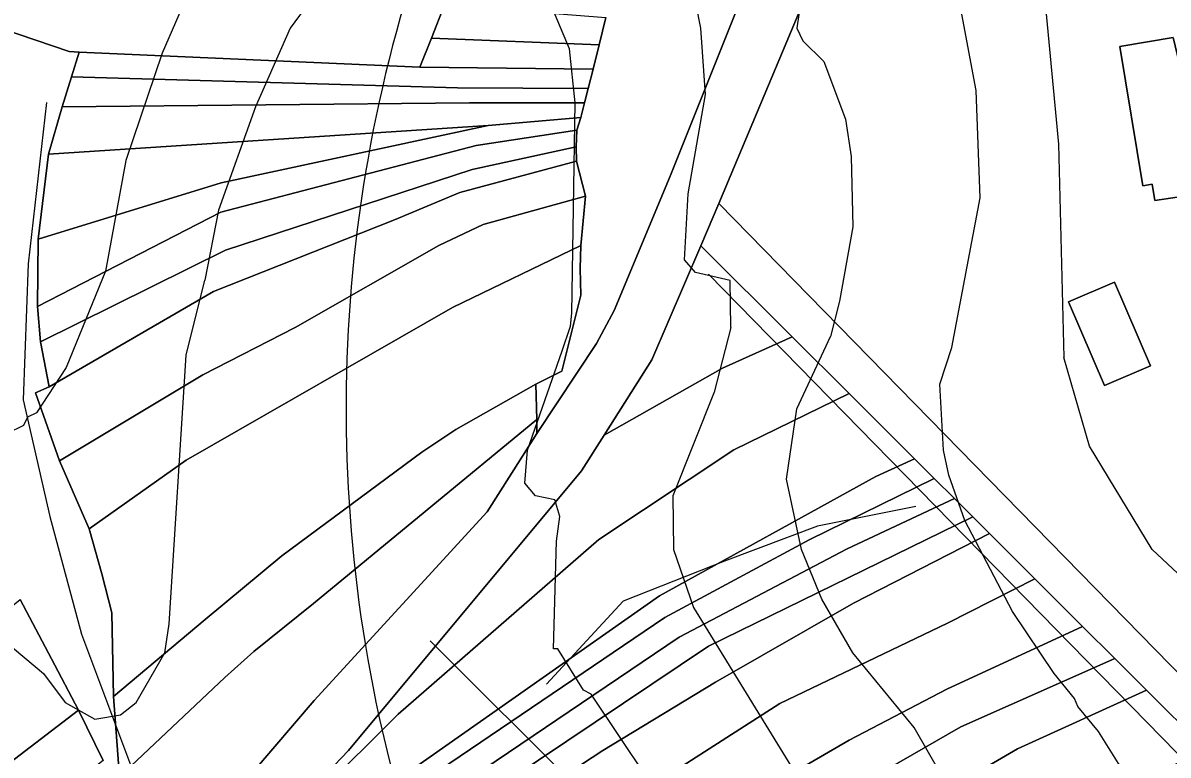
# Model space of a CAD drawing. Extents: x -510989 to -501240, y -1184665 to -1176089.
# Drawn here: x -505218.8 to -504942, y -1181469.7 to -1181292.7 of the extents above; entities that cross this region are included whole.
import ezdxf

# ---------------------------------------------------------------- set-up
doc = ezdxf.new("R2010")
doc.units = 0
for name, color, linetype in [('lesni_pozemek', 7, 'Continuous'), ('NAVRH_interakcni_prvky', 7, 'Continuous'), ('NAVRH_rozvodnice', 7, 'Continuous'), ('orna_puda', 7, 'Continuous'), ('ostatni_plocha_x_neplodna_puda', 7, 'Continuous'), ('ostatni_plocha_x_ostatni_komunikace', 7, 'Continuous'), ('ostatni_plocha_x_silnice', 7, 'Continuous'), ('ostatni_plocha_x_sportoviste_a_rekr_plocha', 7, 'Continuous'), ('STAV_vyrazne_udolnice', 7, 'Continuous'), ('vrstevnice_01', 7, 'Continuous'), ('vrstevnice_02', 7, 'Continuous'), ('zastavena_plocha_a_nadvori', 7, 'Continuous')]:
    doc.layers.add(name, color=color, linetype=linetype)

msp = doc.modelspace()

# ---------------------------------------------------------------- linework, layer by layer
at = {"layer": 'lesni_pozemek'}
msp.add_lwpolyline([(-505116.88, -1181288.35), (-505120.05, -1181296.38), (-505122.81, -1181303.4), (-505205.17, -1181299.77), (-505207.62, -1181299.6), (-505223.98, -1181294.03)], dxfattribs=at)
at = {"layer": 'NAVRH_interakcni_prvky'}
for points in [[(-505053.07, -1181353.46), (-504907.05, -1181502.75), (-504880.81, -1181514.23), (-504816.82, -1181525.72), (-504793.86, -1181535.56), (-504767.61, -1181566.73), (-504731.51, -1181642.2), (-504710.18, -1181709.46), (-504683.94, -1181724.23), (-504646.2, -1181740.63)], [(-504972.71, -1181847.77), (-504972.45, -1181787.24), (-504975.44, -1181729.07), (-504999.3, -1181669.42), (-505032.11, -1181599.32), (-505062.91, -1181504.39), (-505084.24, -1181478.14), (-505120.33, -1181442.05)]]:
    msp.add_lwpolyline(points, dxfattribs=at)
at = {"layer": 'NAVRH_rozvodnice'}
msp.add_arc((-504791.37, -1181386.15), 349.31, 160.2306, 196.8669, dxfattribs=at)
at = {"layer": 'orna_puda'}
msp.add_lwpolyline([(-505037.06, -1181266.42), (-505062.31, -1181329.73), (-505075.87, -1181362.19), (-505080.16, -1181370.22), (-505094.53, -1181391.94), (-505094.6, -1181388.56), (-505094.83, -1181380.01), (-505088.5, -1181376.93), (-505083.95, -1181358.48), (-505084.07, -1181352.08), (-505083.95, -1181346.55), (-505082.77, -1181334.56), (-505084.97, -1181326.12), (-505085.06, -1181322.68), (-505084.89, -1181318.66), (-505083.91, -1181315.54), (-505083.02, -1181312), (-505082.15, -1181308.54), (-505080.98, -1181303.85), (-505079.5, -1181297.96), (-505077.85, -1181291.39)], dxfattribs=at)
for points in [[(-505077.85, -1181291.39), (-505079.5, -1181297.96), (-505120.05, -1181296.38), (-505116.88, -1181288.35)], [(-505079.5, -1181297.96), (-505080.98, -1181303.85), (-505122.81, -1181303.4), (-505120.05, -1181296.38)], [(-505122.81, -1181303.4), (-505080.98, -1181303.85), (-505082.15, -1181308.54), (-505113.75, -1181308.42), (-505207, -1181305.75), (-505205.17, -1181299.77)], [(-505207, -1181305.75), (-505113.75, -1181308.42), (-505082.15, -1181308.54), (-505083.02, -1181312), (-505110.8, -1181312), (-505209.28, -1181313.02)], [(-505083.02, -1181312), (-505083.91, -1181315.54), (-505106.31, -1181317.48), (-505212.55, -1181324.43), (-505209.28, -1181313.02), (-505110.8, -1181312)], [(-505106.31, -1181317.48), (-505083.91, -1181315.54), (-505084.89, -1181318.66), (-505109.26, -1181322.33), (-505170.97, -1181338.49), (-505215.26, -1181361.27), (-505215.12, -1181344.96), (-505170.85, -1181331.36)], [(-505106.31, -1181317.48), (-505170.85, -1181331.36), (-505215.12, -1181344.96), (-505212.55, -1181324.43)], [(-505109.26, -1181322.33), (-505084.89, -1181318.66), (-505085.06, -1181322.68), (-505110.21, -1181328.11), (-505169.83, -1181347.65), (-505214.55, -1181369.83), (-505215.26, -1181361.27), (-505170.97, -1181338.49)], [(-505084.97, -1181326.12), (-505113.16, -1181333.72), (-505128.94, -1181340.29), (-505172.7, -1181357.66), (-505212.41, -1181380.67), (-505214.55, -1181369.83), (-505169.83, -1181347.65), (-505110.21, -1181328.11), (-505085.06, -1181322.68)], [(-505113.16, -1181333.72), (-505084.97, -1181326.12), (-505082.77, -1181334.56), (-505107.57, -1181341.4), (-505118.27, -1181346.53), (-505153.01, -1181366.31), (-505175.25, -1181377.79), (-505209.93, -1181398.54), (-505215.7, -1181382.09), (-505212.41, -1181380.67), (-505172.7, -1181357.66), (-505128.94, -1181340.29)], [(-505082.77, -1181334.56), (-505083.95, -1181346.55), (-505114.98, -1181361.52), (-505179.32, -1181398.41), (-505202.72, -1181415.03), (-505209.93, -1181398.54), (-505175.25, -1181377.79), (-505153.01, -1181366.31), (-505118.27, -1181346.53), (-505107.57, -1181341.4)], [(-505084.07, -1181352.08), (-505083.95, -1181358.48), (-505088.5, -1181376.93), (-505094.83, -1181380.01), (-505114.16, -1181391.02), (-505122.36, -1181396.51), (-505156.22, -1181421.55), (-505174.74, -1181436.92), (-505196.86, -1181455.55), (-505197.28, -1181435.3), (-505199.72, -1181425.87), (-505202.72, -1181415.03), (-505179.32, -1181398.41), (-505114.98, -1181361.52), (-505083.95, -1181346.55)], [(-505054.95, -1181346.56), (-505032.87, -1181368.58), (-505049.69, -1181376.16), (-505078.28, -1181392.35), (-505066.74, -1181374.14)], [(-505032.87, -1181368.58), (-505019.1, -1181382.31), (-505046.97, -1181395.87), (-505079.59, -1181417.6), (-505128.06, -1181459.84), (-505184.98, -1181516.49), (-505185.38, -1181513.33), (-505164.44, -1181494.03), (-505140.06, -1181468.62), (-505083.76, -1181401), (-505078.28, -1181392.35), (-505049.69, -1181376.16)], [(-505094.6, -1181388.56), (-505148.55, -1181433.04), (-505162.93, -1181444.66), (-505169.94, -1181450.94), (-505195.46, -1181474.96), (-505196.86, -1181455.55), (-505174.74, -1181436.92), (-505156.22, -1181421.55), (-505122.36, -1181396.51), (-505114.16, -1181391.02), (-505094.83, -1181380.01)], [(-505019.1, -1181382.31), (-505003.26, -1181398.11), (-505012.62, -1181402.39), (-505064.91, -1181431.22), (-505128.73, -1181475.98), (-505144.64, -1181488.18), (-505184.46, -1181518.58), (-505184.98, -1181516.49), (-505128.06, -1181459.84), (-505079.59, -1181417.6), (-505046.97, -1181395.87)], [(-505094.53, -1181391.94), (-505098.03, -1181397.44), (-505106.59, -1181410.86), (-505148.35, -1181456.47), (-505163.11, -1181473.75), (-505188, -1181496.81), (-505190.86, -1181488.42), (-505195.46, -1181474.96), (-505169.94, -1181450.94), (-505162.93, -1181444.66), (-505148.55, -1181433.04), (-505094.6, -1181388.56)], [(-505003.26, -1181398.11), (-504998.5, -1181402.86), (-505028.74, -1181417.69), (-505063.59, -1181436.48), (-505120.59, -1181475.05), (-505180.55, -1181519.77), (-505226.92, -1181551.61), (-505185.38, -1181513.33), (-505184.98, -1181516.49), (-505184.46, -1181518.58), (-505144.64, -1181488.18), (-505128.73, -1181475.98), (-505064.91, -1181431.22), (-505012.62, -1181402.39)], [(-504998.5, -1181402.86), (-504993.63, -1181407.71), (-505019.54, -1181419.85), (-505060.16, -1181441.21), (-505122, -1181483.06), (-505177.92, -1181523.31), (-505259.25, -1181580.29), (-505263.02, -1181576.68), (-505226.92, -1181551.61), (-505180.55, -1181519.77), (-505120.59, -1181475.05), (-505063.59, -1181436.48), (-505028.74, -1181417.69)], [(-504993.63, -1181407.71), (-504989.21, -1181412.12), (-505053.07, -1181443.39), (-505121.54, -1181489.33), (-505200.32, -1181545.31), (-505255.27, -1181584.11), (-505259.25, -1181580.29), (-505177.92, -1181523.31), (-505122, -1181483.06), (-505060.16, -1181441.21), (-505019.54, -1181419.85)], [(-504989.21, -1181412.12), (-504985.15, -1181416.17), (-505018.01, -1181433.01), (-505051.42, -1181452.07), (-505078.62, -1181468.61), (-505111.92, -1181490.43), (-505134.21, -1181505.4), (-505176.03, -1181535.76), (-505251.43, -1181587.8), (-505255.27, -1181584.11), (-505200.32, -1181545.31), (-505121.54, -1181489.33), (-505053.07, -1181443.39)], [(-504985.15, -1181416.17), (-504974.21, -1181427.08), (-504995.34, -1181437.78), (-505035.84, -1181457.25), (-505085.08, -1181488.83), (-505112.13, -1181506.22), (-505128.16, -1181518.55), (-505238.8, -1181599.92), (-505251.43, -1181587.8), (-505176.03, -1181535.76), (-505134.21, -1181505.4), (-505111.92, -1181490.43), (-505078.62, -1181468.61), (-505051.42, -1181452.07), (-505018.01, -1181433.01)], [(-504974.21, -1181427.08), (-504962.66, -1181438.6), (-504995.49, -1181453.8), (-505019.1, -1181466.07), (-505053.9, -1181486.35), (-505071.99, -1181497.17), (-505079.86, -1181502.44), (-505110.54, -1181524.21), (-505143.4, -1181546.4), (-505194.31, -1181585.96), (-505226.75, -1181611.48), (-505238.8, -1181599.92), (-505128.16, -1181518.55), (-505112.13, -1181506.22), (-505085.08, -1181488.83), (-505035.84, -1181457.25), (-504995.34, -1181437.78)], [(-505219.41, -1181432.06), (-505211.86, -1181446.41), (-505205.3, -1181458.87), (-505264.51, -1181504.12), (-505299.09, -1181528.75), (-505306.64, -1181520.23), (-505320.33, -1181506.96), (-505288.74, -1181483.49), (-505240.14, -1181448.84)], [(-504962.66, -1181438.6), (-504954.88, -1181446.36), (-504992.09, -1181462.91), (-505045.61, -1181493.69), (-505049.56, -1181496.28), (-505123.02, -1181544.54), (-505153.76, -1181567.22), (-505218.15, -1181619.74), (-505226.75, -1181611.48), (-505194.31, -1181585.96), (-505143.4, -1181546.4), (-505110.54, -1181524.21), (-505079.86, -1181502.44), (-505071.99, -1181497.17), (-505053.9, -1181486.35), (-505019.1, -1181466.07), (-504995.49, -1181453.8)], [(-504954.88, -1181446.36), (-504947.23, -1181453.99), (-504978.37, -1181468.21), (-505051.45, -1181510.82), (-505062.61, -1181517.4), (-505135.49, -1181569.27), (-505183.35, -1181605.78), (-505209.67, -1181627.75), (-505213.11, -1181624.58), (-505218.15, -1181619.74), (-505153.76, -1181567.22), (-505123.02, -1181544.54), (-505049.56, -1181496.28), (-505045.61, -1181493.69), (-504992.09, -1181462.91)], [(-504947.23, -1181453.99), (-504933.6, -1181467.58), (-504932.79, -1181468.36), (-504968.25, -1181485.51), (-505022.78, -1181513.68), (-505066.82, -1181540.62), (-505106.59, -1181566.56), (-505134.29, -1181590.26), (-505193.65, -1181642.53), (-505209.67, -1181627.75), (-505183.35, -1181605.78), (-505135.49, -1181569.27), (-505062.61, -1181517.4), (-505051.45, -1181510.82), (-504978.37, -1181468.21)], [(-505205.3, -1181458.87), (-505199.4, -1181471.05), (-505255.1, -1181515.1), (-505288.58, -1181539.85), (-505299.09, -1181528.75), (-505264.51, -1181504.12)]]:
    msp.add_lwpolyline(points, close=True, dxfattribs=at)
at = {"layer": 'ostatni_plocha_x_neplodna_puda'}
for points in [[(-505223.98, -1181294.03), (-505207.62, -1181299.6), (-505205.17, -1181299.77), (-505207, -1181305.75), (-505209.28, -1181313.02), (-505212.55, -1181324.43), (-505215.12, -1181344.96), (-505215.26, -1181361.27), (-505214.55, -1181369.83), (-505212.41, -1181380.67), (-505215.7, -1181382.09), (-505209.93, -1181398.54), (-505202.72, -1181415.03), (-505199.72, -1181425.87), (-505197.28, -1181435.3), (-505196.86, -1181455.55), (-505195.46, -1181474.96)], [(-505199.4, -1181471.05), (-505205.3, -1181458.87), (-505211.86, -1181446.41), (-505219.41, -1181432.06)]]:
    msp.add_lwpolyline(points, dxfattribs=at)
at = {"layer": 'ostatni_plocha_x_ostatni_komunikace'}
msp.add_lwpolyline([(-505054.95, -1181346.56), (-505050.59, -1181336.35), (-504930.57, -1181459.1), (-504925.8, -1181463.98), (-504931.55, -1181469.56), (-504932.79, -1181468.36), (-504933.6, -1181467.58), (-504947.23, -1181453.99), (-504954.88, -1181446.36), (-504962.66, -1181438.6), (-504974.21, -1181427.08), (-504985.15, -1181416.17), (-504989.21, -1181412.12), (-504993.63, -1181407.71), (-504998.5, -1181402.86), (-505003.26, -1181398.11), (-505019.1, -1181382.31), (-505032.87, -1181368.58)], close=True, dxfattribs=at)
at = {"layer": 'ostatni_plocha_x_silnice'}
for points in [[(-505163.11, -1181473.75), (-505148.35, -1181456.47), (-505106.59, -1181410.86), (-505098.03, -1181397.44), (-505094.53, -1181391.94), (-505080.16, -1181370.22), (-505075.87, -1181362.19), (-505062.31, -1181329.73), (-505037.06, -1181266.42), (-505026.94, -1181242.46), (-505025.92, -1181240.04), (-505025.35, -1181238.51), (-505012.06, -1181203.02), (-505001.64, -1181182.35), (-504993.85, -1181171.75), (-504990.95, -1181167.81), (-504988.09, -1181163.92), (-504986.58, -1181162.51), (-504980.91, -1181157.21), (-504975.22, -1181151.9), (-504964.53, -1181143.42), (-504945.87, -1181135.16), (-504885.76, -1181112.45)], [(-504852.19, -1181115.81), (-504959.56, -1181157.6), (-504982.43, -1181174.23), (-504986.52, -1181183.63), (-505050.59, -1181336.35), (-505054.95, -1181346.56), (-505066.74, -1181374.14), (-505078.28, -1181392.35), (-505083.76, -1181401), (-505140.06, -1181468.62), (-505164.44, -1181494.03)]]:
    msp.add_lwpolyline(points, dxfattribs=at)
at = {"layer": 'ostatni_plocha_x_sportoviste_a_rekr_plocha'}
msp.add_lwpolyline([(-504930.57, -1181459.1), (-505050.59, -1181336.35), (-504986.52, -1181183.63), (-504982.43, -1181174.23), (-504959.56, -1181157.6), (-504852.19, -1181115.81)], dxfattribs=at)
for points in [[(-504940.81, -1181296.26), (-504953.66, -1181298.4), (-504948.13, -1181332.07), (-504945.84, -1181331.67), (-504945.17, -1181335.67), (-504933.85, -1181333.94), (-504934.64, -1181329.24), (-504935.8, -1181322.34), (-504933.14, -1181321.91), (-504932.92, -1181323.19), (-504914.83, -1181320.13), (-504915.34, -1181317.48), (-504914.2, -1181317.23), (-504915.56, -1181309.2), (-504916.67, -1181309.38), (-504917.06, -1181307.12), (-504929.84, -1181309.24), (-504930, -1181307.84), (-504932.36, -1181308.26), (-504932.07, -1181309.58), (-504935.09, -1181310.06), (-504934.9, -1181311.24), (-504937.61, -1181311.69), (-504938.46, -1181305.94)], [(-504966.1, -1181360.15), (-504957.39, -1181380.39), (-504946.25, -1181375.59), (-504954.96, -1181355.35)]]:
    msp.add_lwpolyline(points, close=True, dxfattribs=at)
at = {"layer": 'STAV_vyrazne_udolnice'}
for points in [[(-505213.08, -1181311.95), (-505217.5, -1181350.92), (-505218.71, -1181383.86), (-505212.28, -1181411.99), (-505204.64, -1181440.51), (-505190.57, -1181477.87)], [(-505002.98, -1181409.58), (-505026.7, -1181414.4), (-505049.2, -1181422.83), (-505073.72, -1181432.47), (-505092.21, -1181452.56)]]:
    msp.add_lwpolyline(points, dxfattribs=at)
at = {"layer": 'vrstevnice_01'}
for points in [[(-504932.31, -1181071), (-504976.59, -1181095), (-504994.81, -1181109), (-505010.81, -1181127), (-505014.91, -1181132), (-505024.31, -1181150), (-505029.5, -1181163), (-505033.31, -1181185), (-505033.91, -1181207), (-505031.69, -1181226), (-505029.31, -1181238), (-505028.31, -1181252), (-505030.31, -1181284), (-505031.69, -1181294), (-505030.31, -1181297), (-505025.19, -1181302), (-505020, -1181316), (-505018.59, -1181325), (-505018.19, -1181342), (-505021.41, -1181360), (-505023.58, -1181368.51)], [(-504897.81, -1181134), (-504923.41, -1181151), (-504942.91, -1181162), (-504951.5, -1181169), (-504962.69, -1181190), (-504969.31, -1181221), (-504971.59, -1181244), (-504972.81, -1181276), (-504968.5, -1181322), (-504967.21, -1181373.59)], [(-505086.09, -1181362.87), (-505085.31, -1181312), (-505086.69, -1181299), (-505091.69, -1181287), (-505097.31, -1181279), (-505102.41, -1181274), (-505114, -1181268), (-505126.19, -1181268), (-505132.31, -1181271), (-505144.69, -1181281), (-505154.19, -1181294), (-505162.59, -1181313), (-505171.5, -1181338), (-505174.78, -1181354.87)], [(-505223.31, -1181442), (-505213.81, -1181450), (-505208.59, -1181457), (-505201.41, -1181461), (-505195.19, -1181460), (-505191.41, -1181457), (-505184.5, -1181445), (-505183.41, -1181438), (-505179.31, -1181373), (-505174.78, -1181354.87)], [(-505068.09, -1181475), (-505081.41, -1181455), (-505083.31, -1181454), (-505089.5, -1181444), (-505090.5, -1181444), (-505089.81, -1181418), (-505089, -1181412), (-505090.19, -1181408), (-505094.91, -1181407), (-505097.5, -1181404), (-505096.81, -1181396), (-505088.41, -1181372), (-505086.41, -1181366), (-505086.09, -1181362.87)], [(-504993.59, -1181480), (-505003.41, -1181463), (-505018.19, -1181445), (-505025.69, -1181432), (-505030.59, -1181420), (-505034.19, -1181403), (-505031.69, -1181386), (-505023.58, -1181368.51)], [(-504907.19, -1181488), (-504911.5, -1181467), (-504915.41, -1181454), (-504919.31, -1181448), (-504929.81, -1181435), (-504945.81, -1181420), (-504961, -1181395), (-504967.21, -1181373.59)]]:
    msp.add_lwpolyline(points, dxfattribs=at)
at = {"layer": 'vrstevnice_02'}
for points in [[(-504994.23, -1181371.16), (-504987.41, -1181335), (-504988.41, -1181309), (-504992.31, -1181288), (-504995.59, -1181277), (-504996.69, -1181262), (-504993.69, -1181232), (-504994.31, -1181222), (-504995.41, -1181220), (-505006.69, -1181216), (-505007.91, -1181210), (-505007, -1181202), (-504997.5, -1181161), (-504994.59, -1181152), (-504990.31, -1181146), (-504982.31, -1181136), (-504963.59, -1181124), (-504907.09, -1181103)], [(-505047.7, -1181366.33), (-505047.81, -1181355), (-505056.19, -1181353), (-505058.91, -1181350), (-505058, -1181334), (-505053.81, -1181310), (-505054.91, -1181294), (-505059.41, -1181271), (-505065.69, -1181249), (-505069.69, -1181227), (-505071.91, -1181209), (-505076.81, -1181186), (-505080.59, -1181178), (-505082.91, -1181176), (-505089.09, -1181171), (-505092.31, -1181170), (-505100.69, -1181170), (-505109.19, -1181174), (-505120.09, -1181185), (-505163.91, -1181256), (-505177.31, -1181282), (-505185.09, -1181300), (-505193.91, -1181326), (-505198.78, -1181352.7)], [(-505198.78, -1181352.7), (-505208.31, -1181376), (-505215.5, -1181387), (-505217.69, -1181388), (-505218.59, -1181390), (-505222.59, -1181392), (-505226.69, -1181392), (-505230.59, -1181390), (-505233.91, -1181382), (-505234.69, -1181376), (-505234.69, -1181356), (-505235.28, -1181349.41)], [(-505047.7, -1181366.33), (-505051.69, -1181382), (-505061.69, -1181407), (-505061.5, -1181420), (-505056.69, -1181434), (-505028.41, -1181480)], [(-504953.19, -1181473), (-504958.81, -1181464), (-504963.81, -1181458), (-504964.59, -1181456), (-504969.5, -1181450), (-504979.59, -1181435), (-504991.09, -1181413), (-504995, -1181402), (-504996.31, -1181396), (-504997.19, -1181380), (-504994.23, -1181371.16)]]:
    msp.add_lwpolyline(points, dxfattribs=at)
at = {"layer": 'zastavena_plocha_a_nadvori'}
for points in [[(-504940.81, -1181296.26), (-504938.46, -1181305.94), (-504937.61, -1181311.69), (-504934.9, -1181311.24), (-504935.09, -1181310.06), (-504932.07, -1181309.58), (-504932.36, -1181308.26), (-504930, -1181307.84), (-504929.84, -1181309.24), (-504917.06, -1181307.12), (-504916.67, -1181309.38), (-504915.56, -1181309.2), (-504914.2, -1181317.23), (-504915.34, -1181317.48), (-504914.83, -1181320.13), (-504932.92, -1181323.19), (-504933.14, -1181321.91), (-504935.8, -1181322.34), (-504934.64, -1181329.24), (-504933.85, -1181333.94), (-504945.17, -1181335.67), (-504945.84, -1181331.67), (-504948.13, -1181332.07), (-504953.66, -1181298.4)], [(-504966.1, -1181360.15), (-504954.96, -1181355.35), (-504946.25, -1181375.59), (-504957.39, -1181380.39)]]:
    msp.add_lwpolyline(points, close=True, dxfattribs=at)

doc.saveas('drawing.dxf')
